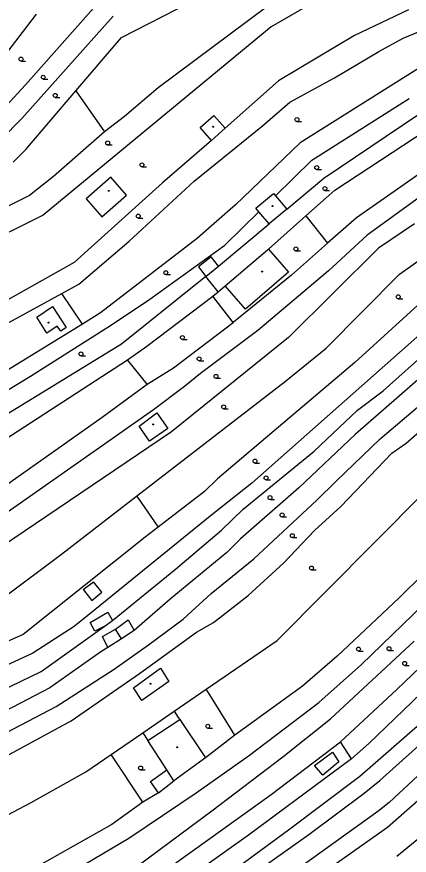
# Model space of a CAD drawing. Extents: x -595546 to -593986, y -1160845 to -1159202.
# Drawn here: x -595107.8 to -595032.7, y -1160323.3 to -1160163.2 of the extents above; entities that cross this region are included whole.
import ezdxf

# ---------------------------------------------------------------- set-up
doc = ezdxf.new("R2010")
doc.units = 0
for name, color, linetype in [('DOP - budovy nerozlisene - VP', 7, 'Continuous'), ('DOP - kresba z DSPS bez souradnic', 7, 'Continuous'), ('DOP - rozhrani ploch obecne', 7, 'Continuous'), ('Level 36', 7, 'Continuous'), ('Level 39', 7, 'Continuous'), ('TM - letecke snimky - pomocna linie', 7, 'Continuous')]:
    doc.layers.add(name, color=color, linetype=linetype)

msp = doc.modelspace()

# ---------------------------------------------------------------- linework, layer by layer
at = {"layer": 'DOP - budovy nerozlisene - VP'}
for points in [[(-595072.72, -1160184.4), (-595070.1, -1160182.06)], [(-595070.1, -1160182.06), (-595067.89, -1160184.52)], [(-595070.54, -1160186.84), (-595072.72, -1160184.4)], [(-595067.89, -1160184.52), (-595070.54, -1160186.84)], [(-595089.76, -1160193.88), (-595094.5, -1160198.02)], [(-595086.78, -1160197.29), (-595089.76, -1160193.88)], [(-595094.5, -1160198.02), (-595091.51, -1160201.43)], [(-595091.51, -1160201.43), (-595086.78, -1160197.29)], [(-595062.05, -1160199.81), (-595058.68, -1160197.01)], [(-595058.68, -1160197.01), (-595058.31, -1160197.44)], [(-595058.31, -1160197.44), (-595056.15, -1160199.95)], [(-595061.45, -1160200.5), (-595062.05, -1160199.81)], [(-595059.52, -1160202.75), (-595061.45, -1160200.5)], [(-595056.15, -1160199.95), (-595059.52, -1160202.75)], [(-595103.94, -1160220.6), (-595100.92, -1160218.55)], [(-595100.92, -1160218.55), (-595098.35, -1160222.6)], [(-595102.04, -1160223.66), (-595103.94, -1160220.6)], [(-595100.05, -1160222.31), (-595102.04, -1160223.66)], [(-595099.38, -1160223.3), (-595100.05, -1160222.31)], [(-595098.35, -1160222.6), (-595099.38, -1160223.3)], [(-595084.34, -1160241.41), (-595080.99, -1160238.87)], [(-595080.99, -1160238.87), (-595078.89, -1160241.87)], [(-595082.37, -1160244.26), (-595084.34, -1160241.41)], [(-595078.89, -1160241.87), (-595082.37, -1160244.26)], [(-595085.48, -1160291.38), (-595080.31, -1160287.62)], [(-595080.31, -1160287.62), (-595078.68, -1160290.17)], [(-595078.68, -1160290.17), (-595083.84, -1160293.81)], [(-595083.84, -1160293.81), (-595085.48, -1160291.38)], [(-595082.71, -1160301.44), (-595076.62, -1160297.43)], [(-595076.62, -1160297.43), (-595071.67, -1160304.76)], [(-595079.1, -1160307.05), (-595082.71, -1160301.44)], [(-595071.67, -1160304.76), (-595077.73, -1160309.17)], [(-595077.73, -1160309.17), (-595079.1, -1160307.05)]]:
    msp.add_lwpolyline(points, dxfattribs=at)
at = {"layer": 'DOP - kresba z DSPS bez souradnic'}
for points in [[(-595070.61, -1160209.09), (-595073.03, -1160210.98)], [(-595069.2, -1160210.84), (-595070.61, -1160209.09)], [(-595073.03, -1160210.98), (-595071.65, -1160212.83)], [(-595095.11, -1160272.62), (-595093.13, -1160271.14)], [(-595091.52, -1160273.13), (-595093.13, -1160271.14)], [(-595095.11, -1160272.62), (-595093.41, -1160274.71)], [(-595093.41, -1160274.71), (-595091.52, -1160273.13)], [(-595093.74, -1160278.92), (-595090.37, -1160276.91)], [(-595090.37, -1160276.91), (-595089.45, -1160278.53)], [(-595092.86, -1160280.59), (-595093.74, -1160278.92)], [(-595091.04, -1160279.66), (-595092.86, -1160280.59)], [(-595088.88, -1160280.16), (-595086.47, -1160278.4)], [(-595086.47, -1160278.4), (-595085.31, -1160280.44)], [(-595091.39, -1160281.57), (-595088.88, -1160280.16)], [(-595087.77, -1160282), (-595088.88, -1160280.16)], [(-595090.38, -1160283.66), (-595091.39, -1160281.57)], [(-595077.68, -1160295.86), (-595076.88, -1160297.03)], [(-595076.88, -1160297.03), (-595076.62, -1160297.43)], [(-595083.67, -1160299.97), (-595082.71, -1160301.44)], [(-595050.83, -1160306.23), (-595047.4, -1160303.7)], [(-595047.4, -1160303.7), (-595046.15, -1160305.51)], [(-595049.21, -1160308.06), (-595050.83, -1160306.23)], [(-595046.15, -1160305.51), (-595049.21, -1160308.06)], [(-595082.19, -1160309.27), (-595079.1, -1160307.05)], [(-595080.67, -1160311.41), (-595082.19, -1160309.27)], [(-595080.67, -1160311.41), (-595077.73, -1160309.17)]]:
    msp.add_lwpolyline(points, dxfattribs=at)
at = {"layer": 'DOP - rozhrani ploch obecne'}
for points in [[(-595087.72, -1160167.19), (-595061.35, -1160153.66)], [(-595106.11, -1160176.26), (-595091.1, -1160159.33)], [(-595049.93, -1160159.81), (-595059.12, -1160165.17)], [(-595104.07, -1160162.72), (-595114.52, -1160176.28)], [(-595059.97, -1160161.32), (-595080.71, -1160176.8)], [(-595032.85, -1160161.88), (-595043.2, -1160166.84)], [(-595033.86, -1160167.32), (-595020.85, -1160161.97)], [(-595106.81, -1160182.67), (-595089.37, -1160163.13)], [(-595059.12, -1160165.17), (-595102.73, -1160201.09)], [(-595096.47, -1160177.39), (-595087.72, -1160167.19)], [(-595043.2, -1160166.84), (-595057.75, -1160175.44)], [(-595038.5, -1160169.84), (-595033.86, -1160167.32)], [(-595047.02, -1160174.91), (-595038.5, -1160169.84)], [(-595029.56, -1160172.25), (-595053.57, -1160187.29)], [(-595057.75, -1160175.44), (-595067.89, -1160184.52)], [(-595055.54, -1160179.57), (-595047.02, -1160174.91)], [(-595112.73, -1160183.36), (-595106.11, -1160176.26)], [(-595080.71, -1160176.8), (-595087.18, -1160182.26)], [(-595106.06, -1160188.58), (-595096.47, -1160177.39)], [(-595096.47, -1160177.39), (-595091.03, -1160185.22)], [(-595051.32, -1160190.65), (-595032.71, -1160178.86)], [(-595060.77, -1160184.08), (-595055.54, -1160179.57)], [(-595049.06, -1160194.04), (-595031.06, -1160181.95)], [(-595110.75, -1160186.7), (-595106.81, -1160182.67)], [(-595087.18, -1160182.26), (-595091.03, -1160185.22)], [(-595091.03, -1160185.22), (-595100.78, -1160193.74)], [(-595073.82, -1160194.62), (-595060.77, -1160184.08)], [(-595046.94, -1160196.33), (-595029.48, -1160184.9)], [(-595018.66, -1160184.77), (-595042.81, -1160201.6)], [(-595070.54, -1160186.84), (-595079.93, -1160194.96)], [(-595053.57, -1160187.29), (-595065.95, -1160199.12)], [(-595108.44, -1160190.97), (-595106.06, -1160188.58)], [(-595058.31, -1160197.44), (-595051.32, -1160190.65)], [(-595100.78, -1160193.74), (-595105.37, -1160197.37)], [(-595086.29, -1160206.08), (-595073.82, -1160194.62)], [(-595056.15, -1160199.95), (-595049.06, -1160194.04)], [(-595079.93, -1160194.96), (-595096.78, -1160210.17)], [(-595052.5, -1160201.25), (-595046.94, -1160196.33)], [(-595034.56, -1160212.4), (-595011.07, -1160195.76)], [(-595105.37, -1160197.37), (-595113.91, -1160201.54)], [(-595029.66, -1160196.9), (-595040.78, -1160204.92)], [(-595065.95, -1160199.12), (-595073.19, -1160205.51)], [(-595102.73, -1160201.09), (-595115.22, -1160207.29)], [(-595068.01, -1160206.87), (-595061.45, -1160200.5)], [(-595059.65, -1160207.59), (-595052.5, -1160201.25)], [(-595052.5, -1160201.25), (-595048.35, -1160206.49)], [(-595069.2, -1160210.84), (-595059.52, -1160202.75)], [(-595042.81, -1160201.6), (-595048.35, -1160206.49)], [(-595031.69, -1160202.78), (-595038.62, -1160207.41)], [(-595095.89, -1160214.3), (-595086.29, -1160206.08)], [(-595073.19, -1160205.51), (-595091.75, -1160219.8)], [(-595040.78, -1160204.92), (-595048.17, -1160211.73)], [(-595082.3, -1160217.19), (-595068.01, -1160206.87)], [(-595059.84, -1160207.75), (-595059.65, -1160207.59)], [(-595038.62, -1160207.41), (-595055.8, -1160224.51)], [(-595048.35, -1160206.49), (-595055.25, -1160212.57)], [(-595067.92, -1160214.62), (-595059.84, -1160207.75)], [(-595096.78, -1160210.17), (-595124.38, -1160225.6)], [(-595071.65, -1160212.83), (-595069.2, -1160210.84)], [(-595038.3, -1160243.81), (-594997.98, -1160209.69)], [(-595048.17, -1160211.73), (-595061.68, -1160223.14)], [(-595048.6, -1160226.52), (-595034.56, -1160212.4)], [(-595033.33, -1160244.63), (-594996.28, -1160212.25)], [(-595071.65, -1160212.83), (-595087.77, -1160225.75)], [(-595069.24, -1160215.75), (-595071.65, -1160212.83)], [(-595055.25, -1160212.57), (-595066.38, -1160221.65)], [(-595099.15, -1160216.08), (-595095.89, -1160214.3)], [(-595069.24, -1160215.75), (-595067.92, -1160214.62)], [(-595109.28, -1160221.61), (-595099.15, -1160216.08)], [(-595095.19, -1160221.91), (-595099.15, -1160216.08)], [(-595089.67, -1160222.09), (-595082.3, -1160217.19)], [(-595082.88, -1160226.16), (-595070.25, -1160216.6)], [(-595070.25, -1160216.6), (-595069.24, -1160215.75)], [(-595066.38, -1160221.65), (-595070.25, -1160216.6)], [(-595030.34, -1160217.7), (-595043.15, -1160229.28)], [(-595091.75, -1160219.8), (-595095.19, -1160221.91)], [(-595095.19, -1160221.91), (-595112.31, -1160232.4)], [(-595105.18, -1160231.85), (-595089.67, -1160222.09)], [(-595077.81, -1160230.26), (-595066.38, -1160221.65)], [(-595027.35, -1160221), (-595062.82, -1160252.31)], [(-595061.68, -1160223.14), (-595072.66, -1160231.36)], [(-595055.8, -1160224.51), (-595078.16, -1160242.52)], [(-595037.73, -1160234.64), (-595025.74, -1160223.98)], [(-595087.77, -1160225.75), (-595112.97, -1160241.18)], [(-595086.6, -1160228.74), (-595082.88, -1160226.16)], [(-595056.4, -1160232.82), (-595048.6, -1160226.52)], [(-595023.61, -1160226.08), (-595043.07, -1160243.03)], [(-595118.66, -1160249.51), (-595086.6, -1160228.74)], [(-595082.86, -1160233.41), (-595086.6, -1160228.74)], [(-595043.15, -1160229.28), (-595069.39, -1160251.47)], [(-595082.86, -1160233.41), (-595077.81, -1160230.26)], [(-595072.66, -1160231.36), (-595075.69, -1160233.84)], [(-595117.76, -1160239.49), (-595105.18, -1160231.85)], [(-595084.86, -1160254.78), (-595056.4, -1160232.82)], [(-595091.42, -1160239.68), (-595082.86, -1160233.41)], [(-595075.69, -1160233.84), (-595081.6, -1160238.27)], [(-595042.63, -1160238.37), (-595037.73, -1160234.64)], [(-595118.25, -1160258.54), (-595091.42, -1160239.68)], [(-595081.6, -1160238.27), (-595116.31, -1160262.53)], [(-595050.9, -1160246.21), (-595042.63, -1160238.37)], [(-595078.16, -1160242.52), (-595112.96, -1160265.93)], [(-595043.07, -1160243.03), (-595053.81, -1160253.21)], [(-595046.67, -1160251.92), (-595038.3, -1160243.81)], [(-595036.04, -1160246.56), (-595033.33, -1160244.63)], [(-595064.49, -1160257.27), (-595050.9, -1160246.21)], [(-595045.78, -1160256.76), (-595036.04, -1160246.56)], [(-595069.39, -1160251.47), (-595071.86, -1160253.9)], [(-595062.82, -1160252.31), (-595070.5, -1160258.32)], [(-595050.41, -1160255.54), (-595046.67, -1160251.92)], [(-595071.86, -1160253.9), (-595080.73, -1160260.69)], [(-595053.81, -1160253.21), (-595064.98, -1160262.96)], [(-595099.2, -1160265.83), (-595084.86, -1160254.78)], [(-595084.86, -1160254.78), (-595084.57, -1160255.19)], [(-595084.57, -1160255.19), (-595080.73, -1160260.69)], [(-595062.43, -1160266.75), (-595050.41, -1160255.54)], [(-595057.98, -1160282.32), (-595029.92, -1160254.15)], [(-595068.59, -1160261.26), (-595064.49, -1160257.27)], [(-595050.86, -1160261.37), (-595045.78, -1160256.76)], [(-595070.5, -1160258.32), (-595095.21, -1160278.38), (-595096.97, -1160279.81)], [(-595080.73, -1160260.69), (-595083.22, -1160262.58)], [(-595077.44, -1160268.74), (-595068.59, -1160261.26)], [(-595056.72, -1160267.5), (-595050.86, -1160261.37)], [(-595083.22, -1160262.58), (-595106.57, -1160281.17)], [(-595064.98, -1160262.96), (-595067.6, -1160265.51)], [(-595025.32, -1160265.04), (-595034.66, -1160274.2)], [(-595110.41, -1160274.21), (-595099.2, -1160265.83)], [(-595067.6, -1160265.51), (-595078.44, -1160274.46)], [(-595070.62, -1160273.4), (-595062.43, -1160266.75)], [(-595063.52, -1160273.73), (-595056.72, -1160267.5)], [(-595089.45, -1160278.53), (-595077.44, -1160268.74)], [(-595008.82, -1160271.63), (-595040.43, -1160302.03)], [(-595078.44, -1160274.46), (-595085.31, -1160280.44)], [(-595075.95, -1160278.26), (-595070.62, -1160273.4)], [(-595070.18, -1160278.88), (-595063.52, -1160273.73)], [(-595034.66, -1160274.2), (-595046.5, -1160285.34)], [(-595041.82, -1160286.94), (-595030.04, -1160275.53)], [(-595103.1, -1160288.25), (-595091.04, -1160279.66)], [(-595091.04, -1160279.66), (-595089.45, -1160278.53)], [(-595082.56, -1160283.19), (-595075.95, -1160278.26)], [(-595073.38, -1160280.75), (-595070.18, -1160278.88)], [(-595106.57, -1160281.17), (-595137.41, -1160294.8)], [(-595096.97, -1160279.81), (-595098.58, -1160280.84), (-595104.68, -1160284.76)], [(-595085.31, -1160280.44), (-595087.77, -1160282)], [(-595084.28, -1160288.62), (-595073.38, -1160280.75)], [(-595035.08, -1160291.72), (-595023.31, -1160280.44)], [(-595087.77, -1160282), (-595090.38, -1160283.66)], [(-595071.54, -1160291.64), (-595057.98, -1160282.32)], [(-595047.75, -1160297.28), (-595031.77, -1160282.46)], [(-595091.68, -1160284.49), (-595101.45, -1160291.41)], [(-595090.38, -1160283.66), (-595091.68, -1160284.49)], [(-595089.17, -1160287.8), (-595082.56, -1160283.19)], [(-595004.57, -1160283.54), (-595036.53, -1160313.31)], [(-595104.68, -1160284.76), (-595119.6, -1160291.66)], [(-595046.5, -1160285.34), (-595053.12, -1160291.06)], [(-595038.37, -1160309.07), (-595011.73, -1160285.27)], [(-595050, -1160294.17), (-595041.82, -1160286.94)], [(-595116.53, -1160294.67), (-595103.1, -1160288.25)], [(-595100.25, -1160294.94), (-595089.17, -1160287.8)], [(-595097.4, -1160297.69), (-595084.28, -1160288.62)], [(-595101.45, -1160291.41), (-595114.35, -1160298.07)], [(-595077.68, -1160295.86), (-595071.54, -1160291.64)], [(-595070.55, -1160293.21), (-595071.54, -1160291.64)], [(-595053.12, -1160291.06), (-595066.04, -1160300.42)], [(-595045.87, -1160301.69), (-595035.08, -1160291.72)], [(-595066.04, -1160300.42), (-595070.55, -1160293.21)], [(-595116.34, -1160303.36), (-595100.25, -1160294.94)], [(-595063.25, -1160304.27), (-595050, -1160294.17)], [(-595083.67, -1160299.97), (-595077.68, -1160295.86)], [(-595056.92, -1160304.54), (-595047.75, -1160297.28)], [(-595110.76, -1160304.93), (-595097.4, -1160297.69)], [(-595042.16, -1160308.27), (-595030.18, -1160297.84)], [(-595089.73, -1160304.14), (-595083.67, -1160299.97)], [(-595066.04, -1160300.42), (-595071.67, -1160304.76)], [(-595059.15, -1160311.74), (-595045.87, -1160301.69)], [(-595043.79, -1160304.92), (-595045.87, -1160301.69)], [(-595040.43, -1160302.03), (-595043.79, -1160304.92)], [(-595035.1, -1160323.51), (-595008.31, -1160301.65)], [(-595105, -1160313.28), (-595094.55, -1160307.45), (-595089.73, -1160304.14)], [(-595083.66, -1160313.19), (-595089.73, -1160304.14)], [(-595073.44, -1160311.46), (-595063.25, -1160304.27)], [(-595070.45, -1160314.85), (-595056.92, -1160304.54)], [(-595043.79, -1160304.92), (-595063.45, -1160319.51)], [(-595036.85, -1160317.98), (-595022.65, -1160305.5)], [(-595055.82, -1160318.52), (-595042.16, -1160308.27)], [(-595041.36, -1160311.49), (-595038.37, -1160309.07)], [(-595086.36, -1160320.11), (-595073.44, -1160311.46)], [(-595080.67, -1160311.41), (-595083.66, -1160313.19)], [(-595083.49, -1160329.22), (-595059.15, -1160311.74)], [(-595051.9, -1160319.4), (-595041.36, -1160311.49)], [(-595110.7, -1160316.27), (-595105, -1160313.28)], [(-595083.66, -1160313.19), (-595089.6, -1160317.49)], [(-595036.53, -1160313.31), (-595038.7, -1160315.02)], [(-595084.82, -1160325.49), (-595070.45, -1160314.85)], [(-595038.7, -1160315.02), (-595064.07, -1160333.2)], [(-595089.6, -1160317.49), (-595106.99, -1160327.27)], [(-595061.99, -1160335.66), (-595036.85, -1160317.98)], [(-595082.31, -1160340.88), (-595051.9, -1160319.4)], [(-595063.45, -1160319.51), (-595081.63, -1160332.43)], [(-595069.54, -1160328.53), (-595055.82, -1160318.52)], [(-595099.82, -1160328.02), (-595086.36, -1160320.11)]]:
    msp.add_lwpolyline(points, dxfattribs=at)
at = {"layer": 'Level 36'}
for p, q in [((-595106.96, -1160171.7), (-595106.09, -1160171.7)), ((-595106.96, -1160171.7), (-595106.09, -1160171.7)), ((-595102.73, -1160175.14), (-595101.86, -1160175.14)), ((-595102.73, -1160175.14), (-595101.86, -1160175.14)), ((-595100.42, -1160178.62), (-595099.55, -1160178.62)), ((-595100.42, -1160178.62), (-595099.55, -1160178.62)), ((-595054.19, -1160183.23), (-595053.32, -1160183.23)), ((-595054.19, -1160183.23), (-595053.32, -1160183.23)), ((-595090.4, -1160187.7), (-595089.52, -1160187.7)), ((-595090.4, -1160187.7), (-595089.52, -1160187.7)), ((-595083.84, -1160191.89), (-595082.96, -1160191.89)), ((-595083.84, -1160191.89), (-595082.96, -1160191.89)), ((-595050.4, -1160192.41), (-595049.52, -1160192.41)), ((-595048.85, -1160196.41), (-595047.98, -1160196.41)), ((-595084.54, -1160201.68), (-595083.66, -1160201.68)), ((-595054.39, -1160207.95), (-595053.52, -1160207.95)), ((-595079.27, -1160212.48), (-595078.39, -1160212.48)), ((-595034.82, -1160217.09), (-595033.95, -1160217.09)), ((-595034.82, -1160217.09), (-595033.95, -1160217.09)), ((-595076.09, -1160224.86), (-595075.21, -1160224.86)), ((-595095.49, -1160228), (-595094.61, -1160228)), ((-595072.9, -1160228.93), (-595072.02, -1160228.93)), ((-595069.67, -1160232.27), (-595068.8, -1160232.27)), ((-595068.21, -1160238.09), (-595067.34, -1160238.09)), ((-595062.22, -1160248.46), (-595061.34, -1160248.46)), ((-595060.1, -1160251.68), (-595059.23, -1160251.68)), ((-595059.34, -1160255.43), (-595058.46, -1160255.43)), ((-595057.04, -1160258.75), (-595056.16, -1160258.75)), ((-595055.07, -1160262.7), (-595054.2, -1160262.7)), ((-595051.41, -1160268.88), (-595050.53, -1160268.88)), ((-595042.42, -1160284.36), (-595041.55, -1160284.36)), ((-595036.59, -1160284.27), (-595035.71, -1160284.27)), ((-595033.59, -1160287.09), (-595032.71, -1160287.09)), ((-595071.24, -1160299.09), (-595070.36, -1160299.09)), ((-595084.09, -1160307.07), (-595083.21, -1160307.07))]:
    msp.add_line(p, q, dxfattribs=at)
for centre in [(-595106.96, -1160171.32), (-595106.96, -1160171.32), (-595102.73, -1160174.77), (-595102.73, -1160174.77), (-595100.42, -1160178.25), (-595100.42, -1160178.25), (-595054.19, -1160182.86), (-595054.19, -1160182.86), (-595090.4, -1160187.33), (-595090.4, -1160187.33), (-595083.84, -1160191.51), (-595083.84, -1160191.51), (-595050.4, -1160192.04), (-595048.85, -1160196.04), (-595084.54, -1160201.3), (-595054.39, -1160207.57), (-595079.27, -1160212.1), (-595034.82, -1160216.71), (-595034.82, -1160216.71), (-595076.09, -1160224.49), (-595095.49, -1160227.62), (-595072.9, -1160228.56), (-595069.67, -1160231.9), (-595068.21, -1160237.72), (-595062.22, -1160248.09), (-595060.1, -1160251.3), (-595059.34, -1160255.06), (-595057.04, -1160258.37), (-595055.07, -1160262.33), (-595051.41, -1160268.5), (-595042.42, -1160283.98), (-595036.59, -1160283.9), (-595033.59, -1160286.72), (-595071.24, -1160298.71), (-595084.09, -1160306.69)]:
    msp.add_circle(centre, 0.375, dxfattribs=at)
at = {"layer": 'Level 39'}
for centre, radius in [((-595070.21, -1160184.24), 0.09), ((-595070.21, -1160184.24), 0.09), ((-595070.21, -1160184.24), 0.0398), ((-595070.21, -1160184.24), 0.0398), ((-595090.2, -1160196.48), 0.09), ((-595090.2, -1160196.48), 0.09), ((-595090.2, -1160196.48), 0.0398), ((-595090.2, -1160196.48), 0.0398), ((-595058.86, -1160199.39), 0.09), ((-595058.86, -1160199.39), 0.09), ((-595058.86, -1160199.39), 0.0398), ((-595058.86, -1160199.39), 0.0398), ((-595060.87, -1160211.89), 0.09), ((-595060.87, -1160211.89), 0.0398), ((-595101.68, -1160221.63), 0.09), ((-595101.68, -1160221.63), 0.0398), ((-595081.67, -1160241.08), 0.09), ((-595081.67, -1160241.08), 0.0398), ((-595082.17, -1160290.6), 0.09), ((-595082.17, -1160290.6), 0.0398), ((-595077.08, -1160302.72), 0.09), ((-595077.08, -1160302.72), 0.0398)]:
    msp.add_circle(centre, radius, dxfattribs=at)
at = {"layer": 'TM - letecke snimky - pomocna linie'}
msp.add_lwpolyline([(-595059.65, -1160207.59), (-595055.83, -1160212), (-595064.03, -1160219.09), (-595067.92, -1160214.62)], dxfattribs=at)

doc.saveas('drawing.dxf')
